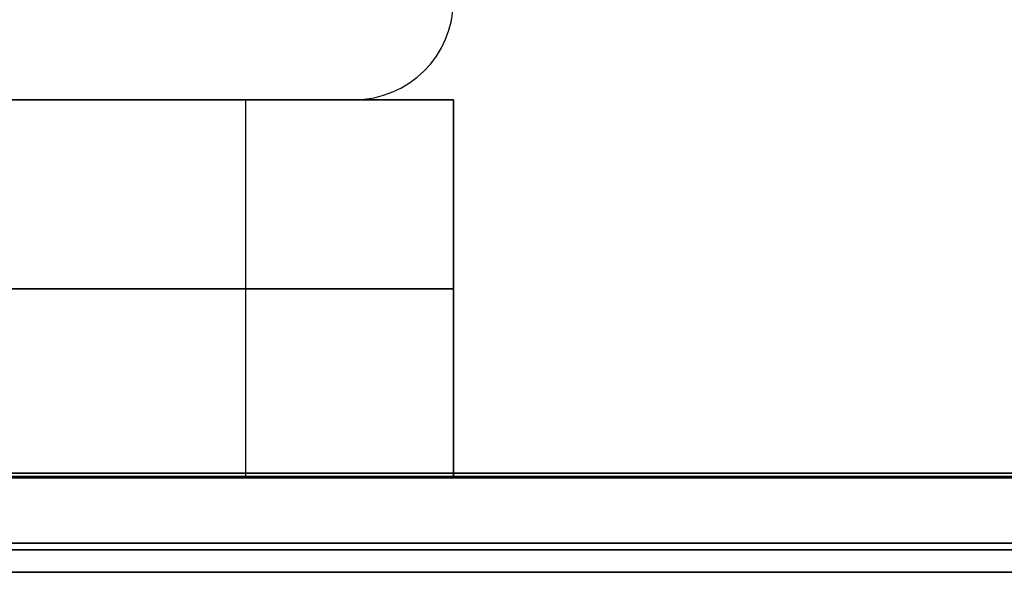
# Model space of a CAD drawing. Header units: millimetres. Extents: x -1100 to 1100, y -7 to 710.
# Tile 340 of 507: x 236 to 257, y 661 to 673. Entities that reach past the tile are written whole.
import ezdxf

# ---------------------------------------------------------------- set-up
doc = ezdxf.new("R2010")
doc.units = ezdxf.units.MM
doc.header["$MEASUREMENT"] = 0
doc.layers.add('IGES LEVEL 11', color=7, linetype='Continuous')
doc.layers.add('IGES LEVEL 8', color=7, linetype='Continuous')

msp = doc.modelspace()

# ---------------------------------------------------------------- linework, layer by layer
at = {"layer": 'IGES LEVEL 11'}
for centre in [(242.9, 673.1, 330), (242.9, 673.1, -330)]:
    msp.add_arc(centre, 2.1, 270, 0, dxfattribs=at)
at = {"layer": 'IGES LEVEL 11', "color": 253}
for centre, end in [((242.9, 673.1, -330), 0), ((242.9, 673.1, 330), 360), ((242.9, 673.1, 0), 0), ((242.9, 673.1, 330), 360), ((242.9, 673.1, -330), 0)]:
    msp.add_arc(centre, 2.1, 270, end, dxfattribs=at)
for points in [[(244.232, 671.477, 330), (244.232, 671.477, 0), (244.232, 671.477, -330)], [(217.1, 671, 330), (230, 671, 330), (242.9, 671, 330)], [(242.9, 671, -330), (230, 671, -330), (217.1, 671, -330)], [(217.1, 671, 0), (230, 671, 0), (242.9, 671, 0)], [(242.9, 671, 330), (230, 671, 330), (217.1, 671, 330)], [(217.1, 671, -330), (230, 671, -330), (242.9, 671, -330)], [(242.9, 671, 330), (242.9, 671, 0), (242.9, 671, -330)], [(242.9, 671, 330), (242.9, 671, 0), (242.9, 671, -330)], [(748, 663.1, 348), (0, 663.1, 348), (-748, 663.1, 348)], [(748, 663.1, 348), (0, 663.1, 348), (-748, 663.1, 348)], [(-748, 663.1, -348), (0, 663.1, -348), (748, 663.1, -348)], [(-748, 663.1, -348), (0, 663.1, -348), (748, 663.1, -348)], [(-747.971, 663.029, 347.971), (0, 663.029, 347.971), (747.971, 663.029, 347.971)], [(747.971, 663.029, -347.971), (0, 663.029, -347.971), (-747.971, 663.029, -347.971)], [(-747.9, 663, 347.9), (0, 663, 347.9), (747.9, 663, 347.9)], [(-747.9, 663, 347.9), (0, 663, 347.9), (747.9, 663, 347.9)], [(747.9, 663, -347.9), (0, 663, -347.9), (-747.9, 663, -347.9)], [(747.9, 663, -347.9), (0, 663, -347.9), (-747.9, 663, -347.9)], [(745, 663.1, 350), (0, 663.1, 350), (-745, 663.1, 350)], [(745, 663.1, 350), (0, 663.1, 350), (-745, 663.1, 350)], [(-745, 663.1, -350), (0, 663.1, -350), (745, 663.1, -350)], [(-745, 663.1, -350), (0, 663.1, -350), (745, 663.1, -350)], [(732.1, 663, 332.1), (0, 663, 332.1), (-732.1, 663, 332.1)], [(732.1, 663, 332.1), (0, 663, 332.1), (-732.1, 663, 332.1)], [(-732.1, 663, -332.1), (0, 663, -332.1), (732.1, 663, -332.1)], [(-732.1, 663, -332.1), (0, 663, -332.1), (732.1, 663, -332.1)], [(-732.037, 663.023, 332.037), (0, 663.023, 332.037), (732.037, 663.023, 332.037)], [(732.037, 663.023, -332.037), (0, 663.023, -332.037), (-732.037, 663.023, -332.037)], [(-732, 663.1, 332), (0, 663.1, 332), (732, 663.1, 332)], [(-732, 663.1, 332), (0, 663.1, 332), (732, 663.1, 332)], [(732, 663.1, -332), (0, 663.1, -332), (-732, 663.1, -332)], [(732, 663.1, -332), (0, 663.1, -332), (-732, 663.1, -332)], [(-730, 663.1, 330), (0, 663.1, 330), (730, 663.1, 330)], [(730, 663.1, -330), (0, 663.1, -330), (-730, 663.1, -330)], [(-730, 663.1, 330), (0, 663.1, 330), (730, 663.1, 330)], [(730, 663.1, -330), (0, 663.1, -330), (-730, 663.1, -330)], [(-745, 661.615, 349.385), (0, 661.615, 349.385), (745, 661.615, 349.385)], [(745, 661.615, -349.385), (0, 661.615, -349.385), (-745, 661.615, -349.385)], [(-730.768, 661.477, 330.768), (0, 661.477, 330.768), (730.768, 661.477, 330.768)], [(730.768, 661.477, -330.768), (0, 661.477, -330.768), (-730.768, 661.477, -330.768)], [(-745, 661, 347.9), (0, 661, 347.9), (745, 661, 347.9)], [(745, 661, -347.9), (0, 661, -347.9), (-745, 661, -347.9)], [(745, 661, -347.9), (0, 661, -347.9), (-745, 661, -347.9)], [(-745, 661, 347.9), (0, 661, 347.9), (745, 661, 347.9)], [(732.1, 661, 332.1), (0, 661, 332.1), (-732.1, 661, 332.1)], [(-732.1, 661, -332.1), (0, 661, -332.1), (732.1, 661, -332.1)], [(-732.1, 661, -332.1), (0, 661, -332.1), (732.1, 661, -332.1)], [(732.1, 661, 332.1), (0, 661, 332.1), (-732.1, 661, 332.1)]]:
    msp.add_open_spline(points, degree=2, dxfattribs=at)
at = {"layer": 'IGES LEVEL 11'}
for points in [[(242.9, 671, 330), (230, 671, 330), (217.1, 671, 330)], [(217.1, 671, -330), (230, 671, -330), (242.9, 671, -330)], [(242.9, 671, 330), (242.9, 671, 0), (242.9, 671, -330)], [(748, 663.1, 348), (0, 663.1, 348), (-748, 663.1, 348)], [(-748, 663.1, -348), (0, 663.1, -348), (748, 663.1, -348)], [(-747.9, 663, 347.9), (0, 663, 347.9), (747.9, 663, 347.9)], [(747.9, 663, -347.9), (0, 663, -347.9), (-747.9, 663, -347.9)], [(745, 663.1, 350), (0, 663.1, 350), (-745, 663.1, 350)], [(-745, 663.1, -350), (0, 663.1, -350), (745, 663.1, -350)], [(732.1, 663, 332.1), (0, 663, 332.1), (-732.1, 663, 332.1)], [(-732.1, 663, -332.1), (0, 663, -332.1), (732.1, 663, -332.1)], [(-732, 663.1, 332), (0, 663.1, 332), (732, 663.1, 332)], [(732, 663.1, -332), (0, 663.1, -332), (-732, 663.1, -332)], [(-730, 663.1, 330), (0, 663.1, 330), (730, 663.1, 330)], [(730, 663.1, -330), (0, 663.1, -330), (-730, 663.1, -330)], [(-745, 661, 347.9), (0, 661, 347.9), (745, 661, 347.9)], [(745, 661, -347.9), (0, 661, -347.9), (-745, 661, -347.9)], [(732.1, 661, 332.1), (0, 661, 332.1), (-732.1, 661, 332.1)], [(-732.1, 661, -332.1), (0, 661, -332.1), (732.1, 661, -332.1)]]:
    msp.add_open_spline(points, degree=2, dxfattribs=at)
at = {"layer": 'IGES LEVEL 8', "extrusion": (0, 1, 0)}
for centre, start, end in [((-230, 165, 671), 90, 180), ((-230, -165, 671), 180, 270), ((-230, 165, 663), 90, 180), ((-230, -165, 663), 180, 270)]:
    msp.add_arc(centre, 15, start, end, dxfattribs=at)
at = {"layer": 'IGES LEVEL 8', "color": 253, "extrusion": (0, 1, 0)}
for centre, start, end in [((-230, -165, 671), 180, 270), ((-230, 165, 671), 90, 180), ((-230, 165, 671), 90, 180), ((-230, -165, 671), 180, 270), ((-230, 165, 667), 90, 180), ((-230, -165, 667), 180, 270), ((-230, -165, 663), 180, 270), ((-230, 165, 663), 90, 180), ((-230, 165, 663), 90, 180), ((-230, -165, 663), 180, 270)]:
    msp.add_arc(centre, 15, start, end, dxfattribs=at)
at = {"layer": 'IGES LEVEL 8', "color": 253}
for points in [[(-245, 671, 0), (0, 671, 0), (245, 671, 0)], [(240.607, 663, 175.607), (240.607, 667, 175.607), (240.607, 671, 175.607)], [(240.607, 663, -175.607), (240.607, 667, -175.607), (240.607, 671, -175.607)], [(245, 671, -165), (245, 671, 0), (245, 671, 165)], [(245, 663, 165), (245, 667, 165), (245, 671, 165)], [(245, 671, -165), (245, 671, 0), (245, 671, 165)], [(245, 671, 165), (245, 667, 165), (245, 663, 165)], [(245, 663, -165), (245, 667, -165), (245, 671, -165)], [(245, 671, 0), (245, 667, 0), (245, 663, 0)], [(245, 671, -165), (245, 667, -165), (245, 663, -165)], [(245, 667, -165), (245, 667, 0), (245, 667, 165)], [(-245, 663, 0), (0, 663, 0), (245, 663, 0)], [(245, 663, -165), (245, 663, 0), (245, 663, 165)], [(245, 663, 165), (245, 663, 0), (245, 663, -165)]]:
    msp.add_open_spline(points, degree=2, dxfattribs=at)
at = {"layer": 'IGES LEVEL 8'}
for points in [[(245, 671, 165), (245, 667, 165), (245, 663, 165)], [(245, 671, -165), (245, 671, 0), (245, 671, 165)], [(245, 671, -165), (245, 667, -165), (245, 663, -165)], [(245, 663, 165), (245, 663, 0), (245, 663, -165)]]:
    msp.add_open_spline(points, degree=2, dxfattribs=at)

doc.saveas('drawing.dxf')
